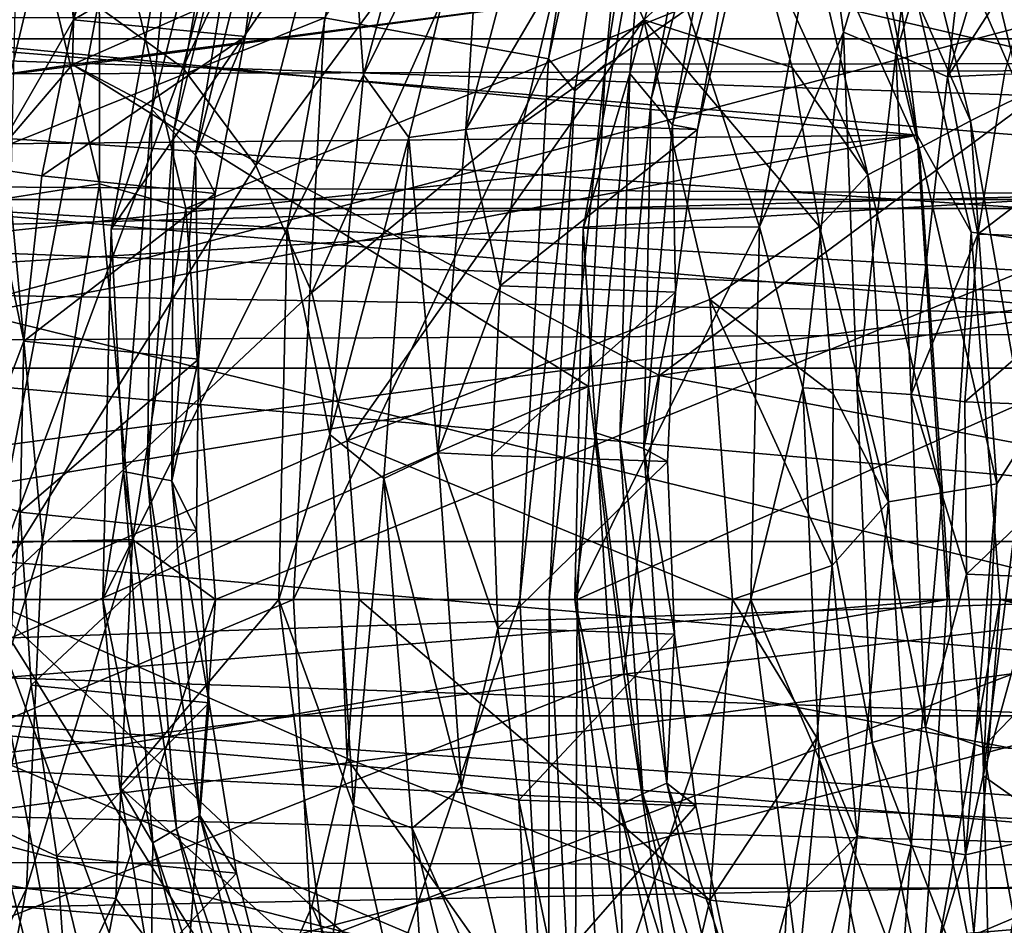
# Model space of a CAD drawing. Header units: metres. Extents: x -62 to 300, y -109 to 109.
# Tile 537 of 656: x 19.37 to 22.79, y 75.17 to 78.31. Entities that reach past the tile are written whole.
import ezdxf

# ---------------------------------------------------------------- set-up
doc = ezdxf.new("R2010")
doc.units = ezdxf.units.M
doc.layers.add('solid_500635', color=7, linetype='CONTINUOUS')

msp = doc.modelspace()

# ---------------------------------------------------------------- linework, layer by layer
at = {"layer": 'solid_500635'}
for points in [[(19.936386, 78.147041, 12.657789), (19.641348, 78.3601, 13.079148), (20.452387, 80.129738, 12.366917)], [(19.936386, 78.147041, 12.657789), (20.452387, 80.129738, 12.366917), (20.701626, 79.787498, 11.981754)], [(23.807514, 80.034927, 38.61021), (19.553707, 78.158676, 34.582493), (23.790323, 78.712624, 38.70314)], [(23.807514, 80.034927, 38.61021), (19.585604, 79.575439, 34.467705), (19.553707, 78.158676, 34.582493)], [(20.428108, 78.321243, 27.50379), (21.205074, 78.177887, 27.149101), (21.500729, 79.994415, 26.726866)], [(21.559544, 79.78067, 26.770494), (21.500729, 79.994415, 26.726866), (21.205074, 78.177887, 27.149101)], [(21.69611, 79.958374, 26.749804), (21.403343, 78.159569, 27.167917), (25.522156, 78.165054, 30.05069)], [(21.559544, 79.78067, 26.770494), (21.403343, 78.159569, 27.167917), (21.69611, 79.958374, 26.749804)], [(21.69611, 79.958374, 26.749804), (25.522156, 78.165054, 30.05069), (25.816162, 79.966606, 29.630806)], [(15.593353, 79.887505, -0.476537), (22.878294, 79.912415, 4.63617), (23.167955, 78.137497, 4.222491)], [(15.879827, 78.115814, -0.88563), (15.593353, 79.887505, -0.476537), (23.167955, 78.137497, 4.222491)], [(20.189741, 77.808098, 12.295959), (19.936386, 78.147041, 12.657789), (20.701626, 79.787498, 11.981754)], [(21.175364, 79.142387, 11.305187), (20.189741, 77.808098, 12.295959), (20.701626, 79.787498, 11.981754)], [(21.296198, 78.067184, 27.146589), (21.559544, 79.78067, 26.770494), (21.205074, 78.177887, 27.149101)], [(21.296198, 78.067184, 27.146589), (21.403343, 78.159569, 27.167917), (21.559544, 79.78067, 26.770494)], [(19.585604, 79.575439, 34.467705), (15.380535, 77.556282, 30.401588), (19.553707, 78.158676, 34.582493)], [(19.585604, 79.575439, 34.467705), (15.427711, 79.075272, 30.26263), (15.380535, 77.556282, 30.401588)], [(13.741619, 78.759682, 1.296295), (22.48509, 77.913277, 7.115517), (22.177536, 79.445656, 7.554749)], [(22.363956, 78.898079, 7.724376), (22.177536, 79.445656, 7.554749), (22.48509, 77.913277, 7.115517)], [(22.229721, 78.270844, 20.858173), (22.553167, 79.361328, 20.245577), (22.15556, 78.800453, 20.799278)], [(22.410456, 78.194633, 20.708128), (22.553167, 79.361328, 20.245577), (22.229721, 78.270844, 20.858173)], [(22.410456, 78.194633, 20.708128), (22.716654, 79.225288, 20.120462), (22.553167, 79.361328, 20.245577)], [(20.563326, 78.122513, 19.769983), (20.865843, 79.237114, 19.187069), (20.514059, 78.788612, 19.658207)], [(20.98324, 78.974228, 19.148361), (20.865843, 79.237114, 19.187069), (20.563326, 78.122513, 19.769983)], [(21.790871, 79.241943, 19.830887), (21.487474, 78.127647, 20.415106), (21.541727, 78.788612, 20.377789)], [(21.561592, 78.038567, 20.197908), (21.487474, 78.127647, 20.415106), (21.790871, 79.241943, 19.830887)], [(21.561592, 78.038567, 20.197908), (21.790871, 79.241943, 19.830887), (21.84667, 79.097069, 19.639832)], [(22.590532, 78.115486, 20.559101), (22.716654, 79.225288, 20.120462), (22.410456, 78.194633, 20.708128)], [(22.590532, 78.115486, 20.559101), (22.879162, 79.086998, 19.996817), (22.716654, 79.225288, 20.120462)], [(22.390862, 79.100601, 10.975086), (22.580629, 79.159294, 10.803805), (22.848761, 78.051178, 10.28161)], [(22.580629, 79.159294, 10.803805), (23.385504, 78.447502, 10.862503), (22.848761, 78.051178, 10.28161)], [(23.047274, 79.12011, 5.223193), (-0.111682, 78.600906, -11.172906), (-0.02134, 77.849167, -11.301929)], [(23.235329, 77.708969, 4.95478), (23.047274, 79.12011, 5.223193), (-0.02134, 77.849167, -11.301929)], [(20.113165, 79.135078, 18.755669), (19.827953, 78.002808, 19.313917), (19.904076, 78.791039, 19.229395)], [(19.90407, 77.923813, 19.093363), (19.827953, 78.002808, 19.313917), (20.113165, 79.135078, 18.755669)], [(19.90407, 77.923813, 19.093363), (20.113165, 79.135078, 18.755669), (20.172434, 78.998871, 18.559155)], [(21.175364, 79.142387, 11.305187), (20.384148, 77.366386, 12.018318), (20.189741, 77.808098, 12.295959)], [(21.175364, 79.142387, 11.305187), (21.536057, 78.313751, 10.790064), (20.384148, 77.366386, 12.018318)], [(21.91077, 78.65992, 11.324034), (21.536057, 78.313751, 10.790064), (21.175364, 79.142387, 11.305187)], [(1.172353, 78.69574, -14.156096), (26.239239, 79.084694, 3.497551), (26.399384, 77.238304, 3.268779)], [(21.561592, 78.038567, 20.197908), (21.84667, 79.097069, 19.639832), (21.635639, 77.94915, 19.980831)], [(21.84667, 79.097069, 19.639832), (21.90234, 78.951881, 19.448977), (21.635639, 77.94915, 19.980831)], [(22.23172, 78.951126, 11.089836), (22.390862, 79.100601, 10.975086), (22.670229, 77.962799, 10.425185)], [(22.670229, 77.962799, 10.425185), (22.390862, 79.100601, 10.975086), (22.848761, 78.051178, 10.28161)], [(22.590532, 78.115486, 20.559101), (22.927523, 78.640038, 20.089369), (22.879162, 79.086998, 19.996817)], [(19.90407, 77.923813, 19.093363), (20.172434, 78.998871, 18.559155), (19.980005, 77.84388, 18.87311)], [(20.172434, 78.998871, 18.559155), (20.231373, 78.861832, 18.363153), (19.980005, 77.84388, 18.87311)], [(20.98324, 78.974228, 19.148361), (20.563326, 78.122513, 19.769983), (20.72064, 77.905632, 19.672989)], [(20.98324, 78.974228, 19.148361), (20.72064, 77.905632, 19.672989), (20.9184, 77.93325, 19.486029)], [(20.98324, 78.974228, 19.148361), (20.9184, 77.93325, 19.486029), (21.182398, 78.937172, 18.958206)], [(21.635639, 77.94915, 19.980831), (21.90234, 78.951881, 19.448977), (21.722456, 77.932899, 19.734697)], [(21.90234, 78.951881, 19.448977), (21.845402, 78.462227, 19.476871), (21.722456, 77.932899, 19.734697)], [(22.23172, 78.951126, 11.089836), (22.491989, 77.868423, 10.567189), (22.071974, 78.803154, 11.20553)], [(22.23172, 78.951126, 11.089836), (22.670229, 77.962799, 10.425185), (22.491989, 77.868423, 10.567189)], [(19.646418, 77.743698, 7.671951), (19.646204, 78.925003, 8.206006), (19.365175, 78.894554, 8.073607)], [(19.947033, 77.658798, 7.776379), (23.086643, 78.925003, 10.615026), (19.646204, 78.925003, 8.206006)], [(19.947033, 77.658798, 7.776379), (19.646204, 78.925003, 8.206006), (19.646418, 77.743698, 7.671951)], [(23.38747, 77.658798, 10.1854), (23.086643, 78.925003, 10.615026), (19.947033, 77.658798, 7.776379)], [(21.182398, 78.937172, 18.958206), (20.9184, 77.93325, 19.486029), (21.240755, 78.482994, 19.037376)], [(11.835642, 78.898079, 16.222441), (24.122923, 73.701927, 24.826088), (24.122923, 78.898079, 24.826088)], [(11.835642, 78.898079, 16.222441), (11.835642, 73.701927, 16.222441), (24.122923, 73.701927, 24.826088)], [(25.146866, 78.898079, 25.54306), (15.21536, 77.576347, 18.588943), (14.907462, 78.898079, 18.373352)], [(25.146866, 78.898079, 25.54306), (15.317039, 76.300003, 18.660141), (15.21536, 77.576347, 18.588943)], [(24.838907, 77.575951, 25.327425), (15.317039, 76.300003, 18.660141), (25.146866, 78.898079, 25.54306)], [(31.579416, 78.898079, 14.177111), (31.579416, 73.701927, 14.177111), (19.292135, 73.701927, 5.573464)], [(31.579416, 78.898079, 14.177111), (19.292135, 73.701927, 5.573464), (19.292135, 78.898079, 5.573464)], [(19.646418, 77.743698, 7.671951), (19.365175, 78.894554, 8.073607), (19.337971, 77.695389, 7.65958)], [(22.671825, 77.576515, 7.939949), (22.363956, 78.898079, 7.724376), (22.48509, 77.913277, 7.115517)], [(32.193783, 76.300003, 14.607295), (22.363956, 78.898079, 7.724376), (22.671825, 77.576515, 7.939949)], [(32.295418, 77.576065, 14.67846), (22.363956, 78.898079, 7.724376), (32.193783, 76.300003, 14.607295)], [(32.603359, 78.898079, 14.894084), (22.363956, 78.898079, 7.724376), (32.295418, 77.576065, 14.67846)], [(19.980005, 77.84388, 18.87311), (20.231373, 78.861832, 18.363153), (20.152636, 78.255981, 18.440327)], [(20.231373, 78.861832, 18.363153), (20.301939, 78.758163, 18.144861), (20.152636, 78.255981, 18.440327)], [(19.246424, 78.661736, 18.188061), (19.258743, 77.799667, 18.387949), (19.503281, 78.822563, 17.887918)], [(19.503281, 78.822563, 17.887918), (19.258743, 77.799667, 18.387949), (19.556292, 78.313469, 17.983309)], [(19.503281, 78.822563, 17.887918), (19.556292, 78.313469, 17.983309), (19.710546, 78.81102, 17.680635)], [(19.710546, 78.81102, 17.680635), (19.556292, 78.313469, 17.983309), (20.301939, 78.758163, 18.144861)], [(19.904076, 78.791039, 19.229395), (19.687521, 77.586678, 19.683659), (20.514059, 78.788612, 19.658207)], [(19.827953, 78.002808, 19.313917), (19.687521, 77.586678, 19.683659), (19.904076, 78.791039, 19.229395)], [(19.687521, 77.586678, 19.683659), (20.298403, 77.589172, 20.11059), (20.514059, 78.788612, 19.658207)], [(20.563326, 78.122513, 19.769983), (20.514059, 78.788612, 19.658207), (20.298403, 77.589172, 20.11059)], [(21.541727, 78.788612, 20.377789), (21.326073, 77.589172, 20.830172), (21.937283, 77.594955, 21.256258)], [(21.487474, 78.127647, 20.415106), (21.326073, 77.589172, 20.830172), (21.541727, 78.788612, 20.377789)], [(21.541727, 78.788612, 20.377789), (21.937283, 77.594955, 21.256258), (22.15556, 78.800453, 20.799278)], [(22.071974, 78.803154, 11.20553), (22.313393, 77.775818, 10.709783), (21.91077, 78.65992, 11.324034)], [(22.229721, 78.270844, 20.858173), (22.15556, 78.800453, 20.799278), (21.937283, 77.594955, 21.256258)], [(22.491989, 77.868423, 10.567189), (22.313393, 77.775818, 10.709783), (22.071974, 78.803154, 11.20553)], [(13.741619, 78.759682, 1.296295), (13.894334, 77.832146, 1.078196), (22.48509, 77.913277, 7.115517)], [(18.966047, 78.765244, 17.506428), (25.684456, 78.247459, 22.595987), (18.785025, 78.247459, 17.764954)], [(18.966047, 78.765244, 17.506428), (25.865479, 78.765244, 22.33746), (25.684456, 78.247459, 22.595987)], [(19.556292, 78.313469, 17.983309), (20.152636, 78.255981, 18.440327), (20.301939, 78.758163, 18.144861)], [(23.790323, 78.712624, 38.70314), (19.553707, 78.158676, 34.582493), (21.590576, 77.078835, 36.451748)], [(23.790323, 78.712624, 38.70314), (21.590576, 77.078835, 36.451748), (24.767105, 77.559227, 39.481598)], [(1.243549, 78.178398, -14.215503), (1.172353, 78.69574, -14.156096), (26.399384, 77.238304, 3.268779)], [(21.91077, 78.65992, 11.324034), (22.051294, 78.148079, 11.041102), (21.536057, 78.313751, 10.790064)], [(22.313393, 77.775818, 10.709783), (22.051294, 78.148079, 11.041102), (21.91077, 78.65992, 11.324034)], [(22.590532, 78.115486, 20.559101), (22.788477, 78.124977, 20.370394), (22.927523, 78.640038, 20.089369)], [(20.9184, 77.93325, 19.486029), (21.115799, 77.954491, 19.298206), (21.240755, 78.482994, 19.037376)], [(21.240755, 78.482994, 19.037376), (21.115799, 77.954491, 19.298206), (21.845402, 78.462227, 19.476871)], [(11.482163, 78.439171, 23.689449), (42.756912, 76.300003, 44.99831), (11.380493, 76.300003, 23.834648)], [(42.864407, 78.442123, 44.844795), (42.783836, 77.375153, 44.959858), (11.482163, 78.439171, 23.689449)], [(42.783836, 77.375153, 44.959858), (42.756912, 76.300003, 44.99831), (11.482163, 78.439171, 23.689449)], [(21.115799, 77.954491, 19.298206), (21.722456, 77.932899, 19.734697), (21.845402, 78.462227, 19.476871)], [(19.641348, 78.3601, 13.079148), (19.250072, 76.300003, 13.479046), (19.324732, 78.432777, 13.531322)], [(19.936386, 78.147041, 12.657789), (19.250072, 76.300003, 13.479046), (19.641348, 78.3601, 13.079148)], [(15.398189, 76.300003, 24.210447), (20.320679, 76.300003, 27.657213), (20.428108, 78.321243, 27.50379)], [(15.505592, 78.320656, 24.057058), (15.398189, 76.300003, 24.210447), (20.428108, 78.321243, 27.50379)], [(19.258743, 77.799667, 18.387949), (19.446363, 77.771637, 18.222677), (19.556292, 78.313469, 17.983309)], [(19.556292, 78.313469, 17.983309), (19.446363, 77.771637, 18.222677), (20.152636, 78.255981, 18.440327)], [(20.428108, 78.321243, 27.50379), (20.320679, 76.300003, 27.657213), (21.205074, 78.177887, 27.149101)], [(21.536057, 78.313751, 10.790064), (20.506357, 76.852005, 11.843785), (20.384148, 77.366386, 12.018318)], [(21.536057, 78.313751, 10.790064), (21.765266, 77.342651, 10.462719), (20.506357, 76.852005, 11.843785)], [(22.146511, 77.595734, 10.822881), (21.765266, 77.342651, 10.462719), (21.536057, 78.313751, 10.790064)], [(22.051294, 78.148079, 11.041102), (22.146511, 77.595734, 10.822881), (21.536057, 78.313751, 10.790064)], [(22.088451, 77.03598, 21.210596), (22.229721, 78.270844, 20.858173), (21.937283, 77.594955, 21.256258)], [(22.276232, 77.025726, 21.050188), (22.229721, 78.270844, 20.858173), (22.088451, 77.03598, 21.210596)], [(22.276232, 77.025726, 21.050188), (22.410456, 78.194633, 20.708128), (22.229721, 78.270844, 20.858173)], [(18.785025, 78.247459, 17.764954), (25.547541, 77.690041, 22.791521), (18.648111, 77.690041, 17.960487)], [(18.785025, 78.247459, 17.764954), (25.684456, 78.247459, 22.595987), (25.547541, 77.690041, 22.791521)], [(19.446363, 77.771637, 18.222677), (20.047922, 77.71093, 18.672115), (20.152636, 78.255981, 18.440327)], [(19.980005, 77.84388, 18.87311), (20.152636, 78.255981, 18.440327), (20.047922, 77.71093, 18.672115)], [(22.46382, 77.012001, 20.890142), (22.410456, 78.194633, 20.708128), (22.276232, 77.025726, 21.050188)], [(22.46382, 77.012001, 20.890142), (22.590532, 78.115486, 20.559101), (22.410456, 78.194633, 20.708128)], [(1.297162, 77.654961, -14.261232), (1.243549, 78.178398, -14.215503), (26.399384, 77.238304, 3.268779)], [(20.320679, 76.300003, 27.657213), (21.105566, 76.300003, 27.291216), (21.205074, 78.177887, 27.149101)], [(21.296198, 78.067184, 27.146589), (21.205074, 78.177887, 27.149101), (21.105566, 76.300003, 27.291216)], [(21.20752, 76.300003, 27.273237), (21.304804, 76.300003, 27.308647), (21.403343, 78.159569, 27.167917)], [(21.20752, 76.300003, 27.273237), (21.403343, 78.159569, 27.167917), (21.296198, 78.067184, 27.146589)], [(21.304804, 76.300003, 27.308647), (25.423029, 76.300003, 30.192259), (25.522156, 78.165054, 30.05069)], [(21.403343, 78.159569, 27.167917), (21.304804, 76.300003, 27.308647), (25.522156, 78.165054, 30.05069)], [(19.553707, 78.158676, 34.582493), (15.380535, 77.556282, 30.401588), (18.149305, 76.515213, 33.094635)], [(15.879827, 78.115814, -0.88563), (23.167955, 78.137497, 4.222491), (23.265617, 76.300003, 4.083015)], [(19.553707, 78.158676, 34.582493), (18.149305, 76.515213, 33.094635), (21.344076, 77.039955, 36.213886)], [(20.189741, 77.808098, 12.295959), (19.250072, 76.300003, 13.479046), (19.936386, 78.147041, 12.657789)], [(19.553707, 78.158676, 34.582493), (21.344076, 77.039955, 36.213886), (21.590576, 77.078835, 36.451748)], [(21.487474, 78.127647, 20.415106), (21.369516, 76.879013, 20.734491), (21.326073, 77.589172, 20.830172)], [(21.452709, 76.852234, 20.504354), (21.369516, 76.879013, 20.734491), (21.487474, 78.127647, 20.415106)], [(21.452709, 76.852234, 20.504354), (21.487474, 78.127647, 20.415106), (21.561592, 78.038567, 20.197908)], [(22.313393, 77.775818, 10.709783), (22.146511, 77.595734, 10.822881), (22.051294, 78.148079, 11.041102)], [(15.975165, 76.300003, -1.021815), (15.879827, 78.115814, -0.88563), (23.265617, 76.300003, 4.083015)], [(20.446199, 76.874039, 20.088133), (20.563326, 78.122513, 19.769983), (20.298403, 77.589172, 20.11059)], [(20.72064, 77.905632, 19.672989), (20.563326, 78.122513, 19.769983), (20.446199, 76.874039, 20.088133)], [(22.46382, 77.012001, 20.890142), (22.695118, 77.569717, 20.58617), (22.590532, 78.115486, 20.559101)], [(22.590532, 78.115486, 20.559101), (22.695118, 77.569717, 20.58617), (22.788477, 78.124977, 20.370394)], [(23.395195, 78.106819, 20.806343), (22.788477, 78.124977, 20.370394), (22.695118, 77.569717, 20.58617)], [(23.303308, 77.549332, 21.020172), (23.395195, 78.106819, 20.806343), (22.695118, 77.569717, 20.58617)], [(21.20752, 76.300003, 27.273237), (21.296198, 78.067184, 27.146589), (21.105566, 76.300003, 27.291216)], [(21.452709, 76.852234, 20.504354), (21.561592, 78.038567, 20.197908), (21.535889, 76.825127, 20.274256)], [(21.561592, 78.038567, 20.197908), (21.635639, 77.94915, 19.980831), (21.535889, 76.825127, 20.274256)], [(22.670229, 77.962799, 10.425185), (22.848761, 78.051178, 10.28161), (22.864962, 76.864197, 10.07479)], [(19.827953, 78.002808, 19.313917), (19.730278, 76.745377, 19.604332), (19.687521, 77.586678, 19.683659)], [(19.813839, 76.729362, 19.373171), (19.730278, 76.745377, 19.604332), (19.827953, 78.002808, 19.313917)], [(19.813839, 76.729362, 19.373171), (19.827953, 78.002808, 19.313917), (19.90407, 77.923813, 19.093363)], [(22.491989, 77.868423, 10.567189), (22.670229, 77.962799, 10.425185), (22.761421, 76.702782, 10.144028)], [(22.761421, 76.702782, 10.144028), (22.670229, 77.962799, 10.425185), (22.864962, 76.864197, 10.07479)], [(19.813839, 76.729362, 19.373171), (19.90407, 77.923813, 19.093363), (19.897369, 76.712379, 19.142092)], [(19.90407, 77.923813, 19.093363), (19.980005, 77.84388, 18.87311), (19.897369, 76.712379, 19.142092)], [(20.72064, 77.905632, 19.672989), (20.821238, 76.809486, 19.775589), (20.9184, 77.93325, 19.486029)], [(20.9184, 77.93325, 19.486029), (20.821238, 76.809486, 19.775589), (21.037474, 77.389603, 19.492441)], [(20.9184, 77.93325, 19.486029), (21.037474, 77.389603, 19.492441), (21.115799, 77.954491, 19.298206)], [(21.115799, 77.954491, 19.298206), (21.037474, 77.389603, 19.492441), (21.722456, 77.932899, 19.734697)], [(21.037474, 77.389603, 19.492441), (21.646107, 77.367783, 19.925974), (21.722456, 77.932899, 19.734697)], [(21.535889, 76.825127, 20.274256), (21.635639, 77.94915, 19.980831), (21.646107, 77.367783, 19.925974)], [(21.635639, 77.94915, 19.980831), (21.722456, 77.932899, 19.734697), (21.646107, 77.367783, 19.925974)], [(13.894334, 77.832146, 1.078196), (13.967963, 77.015327, 0.973043), (22.48509, 77.913277, 7.115517)], [(13.967963, 77.015327, 0.973043), (13.988254, 76.300003, 0.944065), (22.48509, 77.913277, 7.115517)], [(13.988254, 76.300003, 0.944065), (22.58935, 76.300003, 6.966618), (22.48509, 77.913277, 7.115517)], [(20.72064, 77.905632, 19.672989), (20.446199, 76.874039, 20.088133), (20.633293, 76.721069, 19.947332)], [(20.72064, 77.905632, 19.672989), (20.633293, 76.721069, 19.947332), (20.821238, 76.809486, 19.775589)], [(22.671825, 77.576515, 7.939949), (22.48509, 77.913277, 7.115517), (22.58935, 76.300003, 6.966618)], [(22.491989, 77.868423, 10.567189), (22.573246, 76.670403, 10.300199), (22.313393, 77.775818, 10.709783)], [(22.491989, 77.868423, 10.567189), (22.761421, 76.702782, 10.144028), (22.573246, 76.670403, 10.300199)], [(23.235329, 77.708969, 4.95478), (-0.02134, 77.849167, -11.301929), (0.033482, 77.082214, -11.38022)], [(19.897369, 76.712379, 19.142092), (19.980005, 77.84388, 18.87311), (19.990938, 77.134941, 18.835735)], [(19.980005, 77.84388, 18.87311), (20.047922, 77.71093, 18.672115), (19.990938, 77.134941, 18.835735)], [(19.258743, 77.799667, 18.387949), (19.183249, 76.666725, 18.646563), (19.384033, 77.197441, 18.39407)], [(20.384148, 77.366386, 12.018318), (19.250072, 76.300003, 13.479046), (20.189741, 77.808098, 12.295959)], [(19.258743, 77.799667, 18.387949), (19.384033, 77.197441, 18.39407), (19.446363, 77.771637, 18.222677)], [(19.446363, 77.771637, 18.222677), (19.384033, 77.197441, 18.39407), (20.047922, 77.71093, 18.672115)], [(22.313393, 77.775818, 10.709783), (22.385, 76.639938, 10.456553), (22.146511, 77.595734, 10.822881)], [(22.573246, 76.670403, 10.300199), (22.385, 76.639938, 10.456553), (22.313393, 77.775818, 10.709783)], [(19.646418, 77.743698, 7.671951), (19.337971, 77.695389, 7.65958), (19.449217, 76.501953, 7.500704)], [(19.761515, 76.508942, 7.507574), (19.646418, 77.743698, 7.671951), (19.449217, 76.501953, 7.500704)], [(19.947033, 77.658798, 7.776379), (19.646418, 77.743698, 7.671951), (19.761515, 76.508942, 7.507574)], [(23.235329, 77.708969, 4.95478), (0.033482, 77.082214, -11.38022), (0.052791, 76.300003, -11.407797)], [(23.235329, 77.708969, 4.95478), (0.052791, 76.300003, -11.407797), (23.29623, 76.300003, 4.867434)], [(18.648111, 77.690041, 17.960487), (25.457521, 77.104317, 22.920082), (18.558092, 77.104317, 18.089048)], [(18.648111, 77.690041, 17.960487), (25.547541, 77.690041, 22.791521), (25.457521, 77.104317, 22.920082)], [(19.449217, 76.501953, 7.500704), (19.337971, 77.695389, 7.65958), (19.158195, 76.491486, 7.613947)], [(19.384033, 77.197441, 18.39407), (19.990938, 77.134941, 18.835735), (20.047922, 77.71093, 18.672115)], [(1.333955, 77.11293, -14.293169), (1.297162, 77.654961, -14.261232), (26.399384, 77.238304, 3.268779)], [(20.049639, 76.300003, 7.629842), (19.947033, 77.658798, 7.776379), (19.761515, 76.508942, 7.507574)], [(23.38747, 77.658798, 10.1854), (19.947033, 77.658798, 7.776379), (20.049639, 76.300003, 7.629842)], [(23.490078, 76.300003, 10.038862), (23.38747, 77.658798, 10.1854), (20.049639, 76.300003, 7.629842)], [(20.298403, 77.589172, 20.11059), (19.658798, 76.300003, 19.869112), (20.269434, 76.300003, 20.296684)], [(19.687521, 77.586678, 19.683659), (19.658798, 76.300003, 19.869112), (20.298403, 77.589172, 20.11059)], [(19.730278, 76.745377, 19.604332), (19.658798, 76.300003, 19.869112), (19.687521, 77.586678, 19.683659)], [(20.446199, 76.874039, 20.088133), (20.298403, 77.589172, 20.11059), (20.269434, 76.300003, 20.296684)], [(21.937283, 77.594955, 21.256258), (21.297104, 76.300003, 21.016266), (21.907738, 76.300003, 21.443836)], [(21.326073, 77.589172, 20.830172), (21.297104, 76.300003, 21.016266), (21.937283, 77.594955, 21.256258)], [(21.369516, 76.879013, 20.734491), (21.297104, 76.300003, 21.016266), (21.326073, 77.589172, 20.830172)], [(22.146511, 77.595734, 10.822881), (22.193481, 77.014977, 10.67356), (21.765266, 77.342651, 10.462719)], [(22.088451, 77.03598, 21.210596), (21.937283, 77.594955, 21.256258), (21.907738, 76.300003, 21.443836)], [(22.385, 76.639938, 10.456553), (22.193481, 77.014977, 10.67356), (22.146511, 77.595734, 10.822881)], [(24.737289, 76.300003, 25.256271), (15.317039, 76.300003, 18.660141), (24.838907, 77.575951, 25.327425)], [(24.922892, 76.447205, 39.308224), (24.767105, 77.559227, 39.481598), (21.590576, 77.078835, 36.451748)], [(22.46382, 77.012001, 20.890142), (22.650356, 76.986481, 20.732544), (22.695118, 77.569717, 20.58617)], [(22.773531, 76.300003, 8.011164), (22.671825, 77.576515, 7.939949), (22.58935, 76.300003, 6.966618)], [(23.303308, 77.549332, 21.020172), (22.695118, 77.569717, 20.58617), (22.650356, 76.986481, 20.732544)], [(23.260284, 76.964218, 21.164219), (23.303308, 77.549332, 21.020172), (22.650356, 76.986481, 20.732544)], [(32.193783, 76.300003, 14.607295), (22.671825, 77.576515, 7.939949), (22.773531, 76.300003, 8.011164)], [(20.821238, 76.809486, 19.775589), (21.008352, 76.800751, 19.616405), (21.037474, 77.389603, 19.492441)], [(21.037474, 77.389603, 19.492441), (21.008352, 76.800751, 19.616405), (21.646107, 77.367783, 19.925974)], [(20.506357, 76.852005, 11.843785), (19.250072, 76.300003, 13.479046), (20.384148, 77.366386, 12.018318)], [(21.765266, 77.342651, 10.462719), (21.843567, 76.300003, 10.350893), (20.506357, 76.852005, 11.843785)], [(21.008352, 76.800751, 19.616405), (21.618879, 76.779259, 20.0471), (21.646107, 77.367783, 19.925974)], [(21.535889, 76.825127, 20.274256), (21.646107, 77.367783, 19.925974), (21.618879, 76.779259, 20.0471)], [(22.190331, 76.418556, 10.595819), (21.843567, 76.300003, 10.350893), (21.765266, 77.342651, 10.462719)], [(22.193481, 77.014977, 10.67356), (22.190331, 76.418556, 10.595819), (21.765266, 77.342651, 10.462719)], [(1.333955, 77.11293, -14.293169), (26.399384, 77.238304, 3.268779), (26.399755, 75.370293, 3.268247)], [(19.183249, 76.666725, 18.646563), (19.371519, 76.603508, 18.494318), (19.384033, 77.197441, 18.39407)], [(19.384033, 77.197441, 18.39407), (19.371519, 76.603508, 18.494318), (19.990938, 77.134941, 18.835735)], [(19.371519, 76.603508, 18.494318), (19.983782, 76.540657, 18.928196), (19.990938, 77.134941, 18.835735)], [(19.897369, 76.712379, 19.142092), (19.990938, 77.134941, 18.835735), (19.983782, 76.540657, 18.928196)], [(1.352485, 76.554573, -14.309473), (1.333955, 77.11293, -14.293169), (26.399755, 75.370293, 3.268247)], [(18.558092, 77.104317, 18.089048), (25.416231, 76.50222, 22.979052), (18.5168, 76.50222, 18.148018)], [(18.558092, 77.104317, 18.089048), (25.457521, 77.104317, 22.920082), (25.416231, 76.50222, 22.979052)], [(21.467215, 76.041115, 36.073456), (21.590576, 77.078835, 36.451748), (21.344076, 77.039955, 36.213886)], [(21.467215, 76.041115, 36.073456), (24.922892, 76.447205, 39.308224), (21.590576, 77.078835, 36.451748)], [(18.05057, 75.606117, 32.80014), (21.344076, 77.039955, 36.213886), (18.149305, 76.515213, 33.094635)], [(18.05057, 75.606117, 32.80014), (21.467215, 76.041115, 36.073456), (21.344076, 77.039955, 36.213886)], [(22.14489, 75.7472, 21.280661), (22.088451, 77.03598, 21.210596), (21.907738, 76.300003, 21.443836)], [(22.32893, 75.803864, 21.125296), (22.088451, 77.03598, 21.210596), (22.14489, 75.7472, 21.280661)], [(22.32893, 75.803864, 21.125296), (22.276232, 77.025726, 21.050188), (22.088451, 77.03598, 21.210596)], [(22.385, 76.639938, 10.456553), (22.190331, 76.418556, 10.595819), (22.193481, 77.014977, 10.67356)], [(22.513359, 75.856773, 20.969469), (22.276232, 77.025726, 21.050188), (22.32893, 75.803864, 21.125296)], [(22.513359, 75.856773, 20.969469), (22.46382, 77.012001, 20.890142), (22.276232, 77.025726, 21.050188)], [(22.46382, 77.012001, 20.890142), (22.656029, 76.388123, 20.806889), (22.650356, 76.986481, 20.732544)], [(22.513359, 75.856773, 20.969469), (22.656029, 76.388123, 20.806889), (22.46382, 77.012001, 20.890142)], [(23.260284, 76.964218, 21.164219), (22.650356, 76.986481, 20.732544), (22.656029, 76.388123, 20.806889)], [(23.267935, 76.364418, 21.235895), (23.260284, 76.964218, 21.164219), (22.656029, 76.388123, 20.806889)], [(20.528271, 75.583397, 20.121798), (20.446199, 76.874039, 20.088133), (20.269434, 76.300003, 20.296684)], [(20.633293, 76.721069, 19.947332), (20.446199, 76.874039, 20.088133), (20.528271, 75.583397, 20.121798)], [(21.369516, 76.879013, 20.734491), (21.450878, 75.587814, 20.769217), (21.297104, 76.300003, 21.016266)], [(21.533243, 75.625305, 20.540287), (21.450878, 75.587814, 20.769217), (21.369516, 76.879013, 20.734491)], [(21.533243, 75.625305, 20.540287), (21.369516, 76.879013, 20.734491), (21.452709, 76.852234, 20.504354)], [(22.71361, 75.688118, 10.106236), (22.864962, 76.864197, 10.07479), (23.016754, 76.787323, 10.041692)], [(22.761421, 76.702782, 10.144028), (22.864962, 76.864197, 10.07479), (22.71361, 75.688118, 10.106236)], [(20.506357, 76.852005, 11.843785), (20.54804, 76.300003, 11.784255), (19.250072, 76.300003, 13.479046)], [(20.506357, 76.852005, 11.843785), (21.843567, 76.300003, 10.350893), (20.54804, 76.300003, 11.784255)], [(21.452709, 76.852234, 20.504354), (21.535889, 76.825127, 20.274256), (21.615641, 75.662491, 20.311323)], [(21.533243, 75.625305, 20.540287), (21.452709, 76.852234, 20.504354), (21.615641, 75.662491, 20.311323)], [(20.633293, 76.721069, 19.947332), (20.903236, 75.648331, 19.809277), (20.821238, 76.809486, 19.775589)], [(20.821238, 76.809486, 19.775589), (21.029926, 76.20089, 19.667969), (21.008352, 76.800751, 19.616405)], [(20.821238, 76.809486, 19.775589), (20.903236, 75.648331, 19.809277), (21.029926, 76.20089, 19.667969)], [(21.008352, 76.800751, 19.616405), (21.029926, 76.20089, 19.667969), (21.618879, 76.779259, 20.0471)], [(21.535889, 76.825127, 20.274256), (21.618879, 76.779259, 20.0471), (21.642212, 76.180229, 20.096014)], [(21.615641, 75.662491, 20.311323), (21.535889, 76.825127, 20.274256), (21.642212, 76.180229, 20.096014)], [(21.029926, 76.20089, 19.667969), (21.642212, 76.180229, 20.096014), (21.618879, 76.779259, 20.0471)], [(22.71361, 75.688118, 10.106236), (23.016754, 76.787323, 10.041692), (22.992584, 75.490631, 10.076209)], [(19.730278, 76.745377, 19.604332), (19.832535, 75.455208, 19.609219), (19.658798, 76.300003, 19.869112)], [(19.913588, 75.503342, 19.381659), (19.832535, 75.455208, 19.609219), (19.730278, 76.745377, 19.604332)], [(19.913588, 75.503342, 19.381659), (19.730278, 76.745377, 19.604332), (19.813839, 76.729362, 19.373171)], [(19.813839, 76.729362, 19.373171), (19.897369, 76.712379, 19.142092), (19.994759, 75.550552, 19.153971)], [(19.913588, 75.503342, 19.381659), (19.813839, 76.729362, 19.373171), (19.994759, 75.550552, 19.153971)], [(19.897369, 76.712379, 19.142092), (19.983782, 76.540657, 18.928196), (20.027456, 75.941101, 18.948061)], [(19.994759, 75.550552, 19.153971), (19.897369, 76.712379, 19.142092), (20.027456, 75.941101, 18.948061)], [(20.633293, 76.721069, 19.947332), (20.528271, 75.583397, 20.121798), (20.73258, 75.506088, 19.955133)], [(20.633293, 76.721069, 19.947332), (20.73258, 75.506088, 19.955133), (20.903236, 75.648331, 19.809277)], [(22.573246, 76.670403, 10.300199), (22.761421, 76.702782, 10.144028), (22.652655, 75.413704, 10.148529)], [(22.761421, 76.702782, 10.144028), (22.71361, 75.688118, 10.106236), (22.652655, 75.413704, 10.148529)], [(19.183249, 76.666725, 18.646563), (19.287535, 75.506874, 18.648424), (19.371519, 76.603508, 18.494318)], [(22.573246, 76.670403, 10.300199), (22.4643, 75.445145, 10.304844), (22.385, 76.639938, 10.456553)], [(22.573246, 76.670403, 10.300199), (22.652655, 75.413704, 10.148529), (22.4643, 75.445145, 10.304844)], [(22.385, 76.639938, 10.456553), (22.27631, 75.479065, 10.460811), (22.190331, 76.418556, 10.595819)], [(22.4643, 75.445145, 10.304844), (22.27631, 75.479065, 10.460811), (22.385, 76.639938, 10.456553)], [(19.287535, 75.506874, 18.648424), (19.409948, 76.002907, 18.521809), (19.371519, 76.603508, 18.494318)], [(19.371519, 76.603508, 18.494318), (19.409948, 76.002907, 18.521809), (19.983782, 76.540657, 18.928196)], [(1.351503, 75.989044, -14.308593), (1.352485, 76.554573, -14.309473), (26.399755, 75.370293, 3.268247)], [(19.409948, 76.002907, 18.521809), (20.027456, 75.941101, 18.948061), (19.983782, 76.540657, 18.928196)], [(18.5168, 76.50222, 18.148018), (25.416231, 76.50222, 22.979052), (25.424507, 75.896011, 22.967232)], [(18.5168, 76.50222, 18.148018), (25.424507, 75.896011, 22.967232), (18.525078, 75.896011, 18.136198)], [(19.449217, 76.501953, 7.500704), (19.158195, 76.491486, 7.613947), (19.105284, 75.348763, 7.689514)], [(19.393412, 75.296776, 7.5804), (19.449217, 76.501953, 7.500704), (19.105284, 75.348763, 7.689514)], [(19.761515, 76.508942, 7.507574), (19.449217, 76.501953, 7.500704), (19.393412, 75.296776, 7.5804)], [(19.703779, 75.262047, 7.59003), (19.761515, 76.508942, 7.507574), (19.393412, 75.296776, 7.5804)], [(20.049639, 76.300003, 7.629842), (19.761515, 76.508942, 7.507574), (19.703779, 75.262047, 7.59003)], [(21.467215, 76.041115, 36.073456), (25.097576, 75.346786, 39.091972), (24.922892, 76.447205, 39.308224)], [(22.190331, 76.418556, 10.595819), (22.136282, 75.819534, 10.59077), (21.843567, 76.300003, 10.350893)], [(22.27631, 75.479065, 10.460811), (22.136282, 75.819534, 10.59077), (22.190331, 76.418556, 10.595819)], [(22.513359, 75.856773, 20.969469), (22.712866, 75.787827, 20.808163), (22.656029, 76.388123, 20.806889)], [(23.267935, 76.364418, 21.235895), (22.656029, 76.388123, 20.806889), (22.712866, 75.787827, 20.808163)], [(23.326946, 75.763199, 21.234219), (23.267935, 76.364418, 21.235895), (22.712866, 75.787827, 20.808163)], [(23.29623, 76.300003, 4.867434), (0.052791, 76.300003, -11.407797), (0.033482, 75.517784, -11.38022)], [(23.23538, 74.891785, 4.954678), (23.29623, 76.300003, 4.867434), (0.033482, 75.517784, -11.38022)], [(42.783836, 75.224838, 44.959858), (11.482163, 74.160828, 23.689449), (11.380493, 76.300003, 23.834648)], [(42.756912, 76.300003, 44.99831), (42.783836, 75.224838, 44.959858), (11.380493, 76.300003, 23.834648)], [(13.894608, 74.770065, 1.077804), (22.48509, 74.686722, 7.115517), (22.58935, 76.300003, 6.966618)], [(13.96802, 75.585686, 0.97296), (13.894608, 74.770065, 1.077804), (22.58935, 76.300003, 6.966618)], [(13.96802, 75.585686, 0.97296), (22.58935, 76.300003, 6.966618), (13.988254, 76.300003, 0.944065)], [(24.737289, 76.300003, 25.256271), (14.907462, 73.701927, 18.373352), (15.215332, 75.023483, 18.588924)], [(24.838924, 75.023933, 25.327436), (14.907462, 73.701927, 18.373352), (24.737289, 76.300003, 25.256271)], [(24.737289, 76.300003, 25.256271), (15.215332, 75.023483, 18.588924), (15.317039, 76.300003, 18.660141)], [(15.505592, 74.279343, 24.057058), (20.320679, 76.300003, 27.657213), (15.398189, 76.300003, 24.210447)], [(20.428108, 74.278755, 27.50379), (20.320679, 76.300003, 27.657213), (15.505592, 74.279343, 24.057058)], [(15.879798, 74.483864, -0.885577), (15.975165, 76.300003, -1.021815), (23.167955, 74.462502, 4.222491)], [(23.167955, 74.462502, 4.222491), (15.975165, 76.300003, -1.021815), (23.265617, 76.300003, 4.083015)], [(19.250072, 76.300003, 13.479046), (20.54804, 76.300003, 11.784255), (20.48316, 76.300003, 11.86219)], [(19.250072, 76.300003, 13.479046), (20.506357, 75.747993, 11.843785), (20.384148, 75.233612, 12.018318)], [(19.250072, 76.300003, 13.479046), (20.48316, 76.300003, 11.86219), (20.506357, 75.747993, 11.843785)], [(19.250072, 76.300003, 13.479046), (20.384148, 75.233612, 12.018318), (20.189741, 74.791901, 12.295959)], [(19.250072, 76.300003, 13.479046), (20.189741, 74.791901, 12.295959), (19.936386, 74.452965, 12.657789)], [(19.250072, 76.300003, 13.479046), (19.936386, 74.452965, 12.657789), (19.641348, 74.239899, 13.079148)], [(19.250072, 76.300003, 13.479046), (19.641348, 74.239899, 13.079148), (19.324732, 74.167221, 13.531322)], [(19.717337, 75.648369, 19.858042), (20.269434, 76.300003, 20.296684), (19.658798, 76.300003, 19.869112)], [(19.832535, 75.455208, 19.609219), (19.717337, 75.648369, 19.858042), (19.658798, 76.300003, 19.869112)], [(19.947033, 74.9412, 7.776379), (20.049639, 76.300003, 7.629842), (19.703779, 75.262047, 7.59003)], [(19.717337, 75.648369, 19.858042), (20.43569, 75.004593, 20.204685), (20.269434, 76.300003, 20.296684)], [(23.490078, 76.300003, 10.038862), (20.049639, 76.300003, 7.629842), (19.947033, 74.9412, 7.776379)], [(23.38747, 74.9412, 10.1854), (23.490078, 76.300003, 10.038862), (19.947033, 74.9412, 7.776379)], [(20.528271, 75.583397, 20.121798), (20.269434, 76.300003, 20.296684), (20.43569, 75.004593, 20.204685)], [(20.428108, 74.278755, 27.50379), (21.105566, 76.300003, 27.291216), (20.320679, 76.300003, 27.657213)], [(20.428108, 74.278755, 27.50379), (21.205187, 74.421051, 27.148939), (21.105566, 76.300003, 27.291216)], [(20.48316, 76.300003, 11.86219), (20.54804, 76.300003, 11.784255), (20.506357, 75.747993, 11.843785)], [(20.506357, 75.747993, 11.843785), (20.54804, 76.300003, 11.784255), (21.765049, 75.255928, 10.463028)], [(20.54804, 76.300003, 11.784255), (21.843567, 76.300003, 10.350893), (21.765049, 75.255928, 10.463028)], [(21.20752, 76.300003, 27.273237), (21.105566, 76.300003, 27.291216), (21.205187, 74.421051, 27.148939)], [(21.296198, 74.532822, 27.146589), (21.20752, 76.300003, 27.273237), (21.205187, 74.421051, 27.148939)], [(21.296198, 74.532822, 27.146589), (21.304804, 76.300003, 27.308647), (21.20752, 76.300003, 27.273237)], [(21.296198, 74.532822, 27.146589), (21.403456, 74.439384, 27.167757), (21.304804, 76.300003, 27.308647)], [(21.463358, 75.004593, 20.924265), (21.907738, 76.300003, 21.443836), (21.297104, 76.300003, 21.016266)], [(21.450878, 75.587814, 20.769217), (21.463358, 75.004593, 20.924265), (21.297104, 76.300003, 21.016266)], [(21.403456, 74.439384, 27.167757), (25.423029, 76.300003, 30.192259), (21.304804, 76.300003, 27.308647)], [(21.403456, 74.439384, 27.167757), (25.522156, 74.434944, 30.05069), (25.423029, 76.300003, 30.192259)], [(21.463358, 75.004593, 20.924265), (22.07275, 75.010597, 21.352924), (21.907738, 76.300003, 21.443836)], [(22.136282, 75.819534, 10.59077), (21.765049, 75.255928, 10.463028), (21.843567, 76.300003, 10.350893)], [(22.14489, 75.7472, 21.280661), (21.907738, 76.300003, 21.443836), (22.07275, 75.010597, 21.352924)], [(22.48509, 74.686722, 7.115517), (22.773531, 76.300003, 8.011164), (22.58935, 76.300003, 6.966618)], [(22.671854, 75.023659, 7.939968), (22.773531, 76.300003, 8.011164), (22.48509, 74.686722, 7.115517)], [(32.603359, 73.701927, 14.894084), (22.773531, 76.300003, 8.011164), (22.671854, 75.023659, 7.939968)], [(32.295399, 75.024048, 14.678448), (32.193783, 76.300003, 14.607295), (22.773531, 76.300003, 8.011164)], [(32.295399, 75.024048, 14.678448), (22.773531, 76.300003, 8.011164), (32.603359, 73.701927, 14.894084)], [(20.903236, 75.648331, 19.809277), (21.102573, 75.603203, 19.646593), (21.029926, 76.20089, 19.667969)], [(21.029926, 76.20089, 19.667969), (21.102573, 75.603203, 19.646593), (21.642212, 76.180229, 20.096014)], [(21.102573, 75.603203, 19.646593), (21.716446, 75.583824, 20.072239), (21.642212, 76.180229, 20.096014)], [(21.615641, 75.662491, 20.311323), (21.642212, 76.180229, 20.096014), (21.716446, 75.583824, 20.072239)], [(18.05057, 75.606117, 32.80014), (18.16684, 74.736839, 32.65126), (21.467215, 76.041115, 36.073456)], [(18.16684, 74.736839, 32.65126), (21.614752, 75.052269, 35.889339), (21.467215, 76.041115, 36.073456)], [(21.467215, 76.041115, 36.073456), (21.614752, 75.052269, 35.889339), (25.097576, 75.346786, 39.091972)], [(1.330855, 75.428062, -14.29046), (1.351503, 75.989044, -14.308593), (26.399755, 75.370293, 3.268247)], [(19.287535, 75.506874, 18.648424), (19.499329, 75.408829, 18.476536), (19.409948, 76.002907, 18.521809)], [(19.409948, 76.002907, 18.521809), (19.499329, 75.408829, 18.476536), (20.027456, 75.941101, 18.948061)], [(19.499329, 75.408829, 18.476536), (20.121851, 75.349403, 18.895491), (20.027456, 75.941101, 18.948061)], [(19.994759, 75.550552, 19.153971), (20.027456, 75.941101, 18.948061), (20.121851, 75.349403, 18.895491)], [(18.525078, 75.896011, 18.136198), (25.424507, 75.896011, 22.967232), (25.482185, 75.298027, 22.884859)], [(18.525078, 75.896011, 18.136198), (25.482185, 75.298027, 22.884859), (18.582754, 75.298027, 18.053827)], [(22.740677, 74.733749, 20.794903), (22.513359, 75.856773, 20.969469), (22.32893, 75.803864, 21.125296)], [(22.740677, 74.733749, 20.794903), (22.712866, 75.787827, 20.808163), (22.513359, 75.856773, 20.969469)], [(22.136282, 75.819534, 10.59077), (22.031672, 75.231041, 10.657929), (21.765049, 75.255928, 10.463028)], [(22.27631, 75.479065, 10.460811), (22.031672, 75.231041, 10.657929), (22.136282, 75.819534, 10.59077)], [(22.569862, 74.61821, 20.931576), (22.32893, 75.803864, 21.125296), (22.14489, 75.7472, 21.280661)], [(22.740677, 74.733749, 20.794903), (22.32893, 75.803864, 21.125296), (22.569862, 74.61821, 20.931576)], [(23.326946, 75.763199, 21.234219), (22.712866, 75.787827, 20.808163), (22.820469, 75.198807, 20.736935)], [(22.740677, 74.733749, 20.794903), (22.820469, 75.198807, 20.736935), (22.712866, 75.787827, 20.808163)], [(20.384148, 75.233612, 12.018318), (20.506357, 75.747993, 11.843785), (21.535765, 74.285362, 10.79048)], [(20.506357, 75.747993, 11.843785), (21.765049, 75.255928, 10.463028), (21.535765, 74.285362, 10.79048)], [(22.400089, 74.498917, 21.066864), (22.14489, 75.7472, 21.280661), (22.07275, 75.010597, 21.352924)], [(22.569862, 74.61821, 20.931576), (22.14489, 75.7472, 21.280661), (22.400089, 74.498917, 21.066864)], [(22.652655, 75.413704, 10.148529), (22.71361, 75.688118, 10.106236), (22.992584, 75.490631, 10.076209)], [(19.717337, 75.648369, 19.858042), (19.825697, 75.001511, 19.77655), (20.43569, 75.004593, 20.204685)], [(19.832535, 75.455208, 19.609219), (19.825697, 75.001511, 19.77655), (19.717337, 75.648369, 19.858042)], [(20.73258, 75.506088, 19.955133), (21.163582, 74.534996, 19.588263), (20.903236, 75.648331, 19.809277)], [(20.903236, 75.648331, 19.809277), (21.163582, 74.534996, 19.588263), (21.102573, 75.603203, 19.646593)], [(21.533243, 75.625305, 20.540287), (21.615641, 75.662491, 20.311323), (21.874249, 74.546738, 20.092958)], [(21.615641, 75.662491, 20.311323), (21.716446, 75.583824, 20.072239), (21.840796, 75.003113, 19.976887)], [(21.874249, 74.546738, 20.092958), (21.615641, 75.662491, 20.311323), (21.840796, 75.003113, 19.976887)], [(21.102573, 75.603203, 19.646593), (21.225546, 75.020844, 19.553345), (21.716446, 75.583824, 20.072239)], [(21.163582, 74.534996, 19.588263), (21.225546, 75.020844, 19.553345), (21.102573, 75.603203, 19.646593)], [(21.802485, 74.447975, 20.306715), (21.450878, 75.587814, 20.769217), (21.533243, 75.625305, 20.540287)], [(21.802485, 74.447975, 20.306715), (21.533243, 75.625305, 20.540287), (21.874249, 74.546738, 20.092958)], [(20.808722, 74.345398, 19.872149), (20.528271, 75.583397, 20.121798), (20.43569, 75.004593, 20.204685)], [(20.73258, 75.506088, 19.955133), (20.528271, 75.583397, 20.121798), (20.808722, 74.345398, 19.872149)], [(21.225546, 75.020844, 19.553345), (21.840796, 75.003113, 19.976887), (21.716446, 75.583824, 20.072239)], [(21.450878, 75.587814, 20.769217), (21.730791, 74.348961, 20.520382), (21.463358, 75.004593, 20.924265)], [(21.802485, 74.447975, 20.306715), (21.730791, 74.348961, 20.520382), (21.450878, 75.587814, 20.769217)], [(19.913588, 75.503342, 19.381659), (19.994759, 75.550552, 19.153971), (20.270229, 74.443848, 18.911522)], [(19.994759, 75.550552, 19.153971), (20.121851, 75.349403, 18.895491), (20.265745, 74.778549, 18.77223)], [(20.270229, 74.443848, 18.911522), (19.994759, 75.550552, 19.153971), (20.265745, 74.778549, 18.77223)], [(23.23538, 74.891785, 4.954678), (0.033482, 75.517784, -11.38022), (-0.02134, 74.750832, -11.301929)], [(19.162632, 75.138733, 18.756517), (19.569147, 74.40522, 18.397036), (19.287535, 75.506874, 18.648424)], [(19.287535, 75.506874, 18.648424), (19.569147, 74.40522, 18.397036), (19.499329, 75.408829, 18.476536)], [(20.201199, 74.335899, 19.121855), (19.832535, 75.455208, 19.609219), (19.913588, 75.503342, 19.381659)], [(20.201199, 74.335899, 19.121855), (19.913588, 75.503342, 19.381659), (20.270229, 74.443848, 18.911522)], [(20.73258, 75.506088, 19.955133), (20.808722, 74.345398, 19.872149), (21.016409, 74.34845, 19.699379)], [(20.73258, 75.506088, 19.955133), (21.016409, 74.34845, 19.699379), (21.163582, 74.534996, 19.588263)], [(22.27631, 75.479065, 10.460811), (21.990103, 74.378563, 10.718592), (22.031672, 75.231041, 10.657929)], [(22.16795, 74.282745, 10.577131), (21.990103, 74.378563, 10.718592), (22.27631, 75.479065, 10.460811)], [(22.4643, 75.445145, 10.304844), (22.16795, 74.282745, 10.577131), (22.27631, 75.479065, 10.460811)], [(22.652655, 75.413704, 10.148529), (22.992584, 75.490631, 10.076209), (22.77787, 74.248413, 10.382852)], [(23.263153, 74.513458, 10.588099), (22.77787, 74.248413, 10.382852), (22.992584, 75.490631, 10.076209)], [(1.291336, 74.878624, -14.25625), (1.330855, 75.428062, -14.29046), (26.399755, 75.370293, 3.268247)], [(19.832535, 75.455208, 19.609219), (20.132418, 74.227135, 19.331865), (19.825697, 75.001511, 19.77655)], [(20.201199, 74.335899, 19.121855), (20.132418, 74.227135, 19.331865), (19.832535, 75.455208, 19.609219)], [(22.4643, 75.445145, 10.304844), (22.40296, 74.593193, 10.364157), (22.16795, 74.282745, 10.577131)], [(22.4643, 75.445145, 10.304844), (22.652655, 75.413704, 10.148529), (22.40296, 74.593193, 10.364157)], [(19.499329, 75.408829, 18.476536), (19.638544, 74.834358, 18.360088), (20.121851, 75.349403, 18.895491)], [(19.569147, 74.40522, 18.397036), (19.638544, 74.834358, 18.360088), (19.499329, 75.408829, 18.476536)], [(22.40296, 74.593193, 10.364157), (22.652655, 75.413704, 10.148529), (22.77787, 74.248413, 10.382852)], [(1.291336, 74.878624, -14.25625), (26.399755, 75.370293, 3.268247), (26.240267, 73.523178, 3.496082)], [(19.393412, 75.296776, 7.5804), (19.105284, 75.348763, 7.689514), (18.897051, 74.261322, 7.9869)], [(19.638544, 74.834358, 18.360088), (20.265745, 74.778549, 18.77223), (20.121851, 75.349403, 18.895491)], [(21.614752, 75.052269, 35.889339), (25.271507, 74.249969, 38.858055), (25.097576, 75.346786, 39.091972)], [(18.582754, 75.298027, 18.053827), (25.482185, 75.298027, 22.884859), (25.588087, 74.720436, 22.733616)], [(18.582754, 75.298027, 18.053827), (25.588087, 74.720436, 22.733616), (18.688656, 74.720436, 17.902582)], [(19.173801, 74.14991, 7.894039), (19.393412, 75.296776, 7.5804), (18.897051, 74.261322, 7.9869)], [(19.703779, 75.262047, 7.59003), (19.393412, 75.296776, 7.5804), (19.173801, 74.14991, 7.894039)], [(19.476564, 74.07547, 7.914526), (19.703779, 75.262047, 7.59003), (19.173801, 74.14991, 7.894039)], [(19.947033, 74.9412, 7.776379), (19.703779, 75.262047, 7.59003), (19.476564, 74.07547, 7.914526)], [(21.877945, 74.665985, 10.795233), (21.535765, 74.285362, 10.79048), (21.765049, 75.255928, 10.463028)], [(22.031672, 75.231041, 10.657929), (21.877945, 74.665985, 10.795233), (21.765049, 75.255928, 10.463028)], [(42.783836, 75.224838, 44.959858), (42.86441, 74.157852, 44.844791), (11.482163, 74.160828, 23.689449)], [(20.189741, 74.791901, 12.295959), (20.384148, 75.233612, 12.018318), (21.170977, 73.449875, 11.311451)], [(20.384148, 75.233612, 12.018318), (21.535765, 74.285362, 10.79048), (21.170977, 73.449875, 11.311451)], [(21.990103, 74.378563, 10.718592), (21.877945, 74.665985, 10.795233), (22.031672, 75.231041, 10.657929)], [(22.740677, 74.733749, 20.794903), (22.977322, 74.634048, 20.595373), (22.820469, 75.198807, 20.736935)]]:
    msp.add_3dface(points, dxfattribs=at)

doc.saveas('drawing.dxf')
